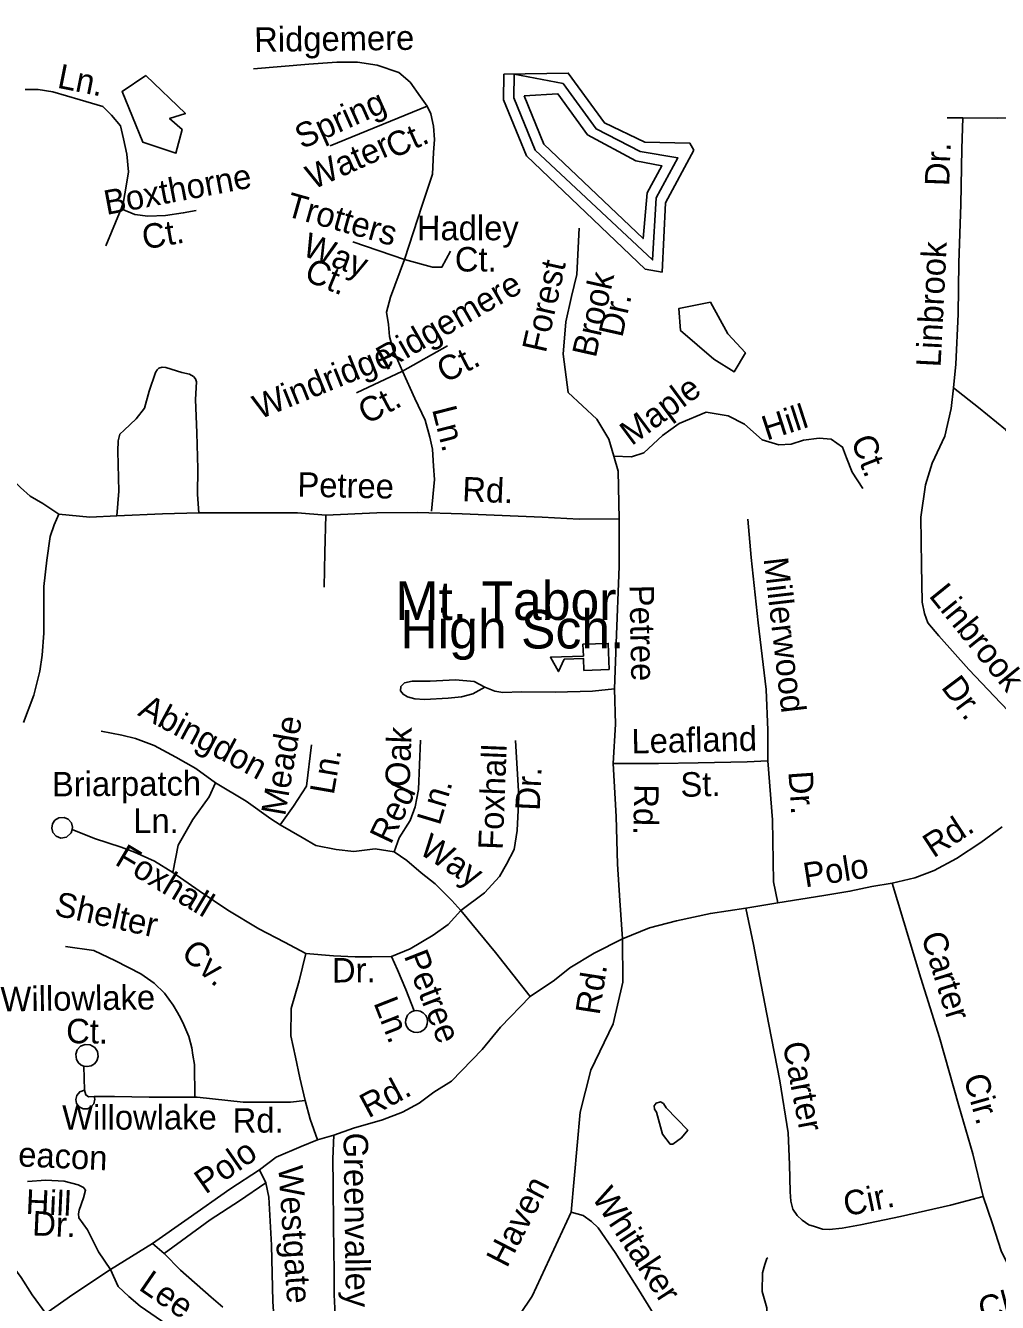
# Model space of a CAD drawing. Extents: x 1547597 to 1699558, y 810033 to 920809.
# Drawn here: x 1610664 to 1614437, y 864963 to 869920 of the extents above; entities that cross this region are included whole.
import ezdxf

# ---------------------------------------------------------------- set-up
doc = ezdxf.new("R2010")
doc.units = 0
for name, color, linetype in [('Exist Cultural Educational Facility High CELL', 7, 'Continuous'), ('Exist Cultural Educational Facility High Label', 7, 'Continuous'), ('Exist Hydrographic Buffer Line', 7, 'Continuous'), ('Exist Hydrographic Lake Shore', 7, 'Continuous'), ('Exist Hydrographic Misc Water Feature', 7, 'Continuous'), ('Exist Road Non-System Type 51', 7, 'Continuous'), ('Exist Road Non-System Type 51 Label', 7, 'Continuous')]:
    doc.layers.add(name, color=color, linetype=linetype)

msp = doc.modelspace()

# ---------------------------------------------------------------- linework, layer by layer
at = {"layer": 'Exist Cultural Educational Facility High CELL'}
msp.add_lwpolyline([(1612929.4, 867420.3), (1612831.6, 867416.8), (1612829.9, 867462.8), (1612754.9, 867460), (1612732.4, 867412.1), (1612701.1, 867467.7), (1612829.6, 867472.4), (1612827.9, 867518.4), (1612925.8, 867521.9)], close=True, dxfattribs=at)
at = {"layer": 'Exist Hydrographic Buffer Line'}
for points in [[(1612560.8, 869731.6), (1612750.6, 869695.2), (1612878.4, 869518.8), (1613050.4, 869430.8), (1613196.6, 869406.1), (1613112.5, 869251.3), (1613097.8, 869010.3), (1612642.6, 869436.9), (1612559.8, 869639.9), (1612560.8, 869731.6)], [(1612599.9, 869647.6), (1612730.4, 869654.8), (1612846, 869495.4), (1613033.1, 869394.8), (1613134.4, 869375.4), (1613077.4, 869270.3), (1613061.4, 869093), (1612676.3, 869459.9), (1612599.9, 869647.6)]]:
    msp.add_lwpolyline(points, dxfattribs=at)
at = {"layer": 'Exist Hydrographic Lake Shore'}
for points in [[(1613258.7, 869436.8), (1613242.8, 869463.4), (1613067.7, 869466.9), (1612910.8, 869542.3), (1612770.7, 869735.6), (1612520.8, 869730.8)], [(1613135.7, 868963.3), (1613069.7, 868974.5), (1612608.7, 869413.9), (1612519.7, 869632.3), (1612520.8, 869730.8)], [(1613135.7, 868963.3), (1613147.7, 869232.2), (1613258.7, 869436.8)]]:
    msp.add_lwpolyline(points, dxfattribs=at)
at = {"layer": 'Exist Hydrographic Misc Water Feature'}
for points in [[(1611130.9, 869725.9), (1611038.8, 869664.4), (1611118.6, 869467.7), (1611247.6, 869424.7), (1611272.2, 869516.9), (1611223, 869559.9), (1611284.4, 869578.4), (1611130.9, 869725.9)], [(1613323.2, 868847), (1613200.4, 868822.4), (1613206.5, 868736.3), (1613335.5, 868625.7), (1613415.3, 868576.5), (1613458.3, 868650.3), (1613390.8, 868724), (1613323.2, 868847)], [(1613150.4, 865718.9), (1613140, 865736.3), (1613129.2, 865742.1), (1613111.5, 865737.1), (1613103.7, 865726.6), (1613105.5, 865713.3), (1613113, 865702.2), (1613136.8, 865616.5), (1613166, 865578.1), (1613176.9, 865578.4), (1613210.7, 865602.9), (1613234.3, 865632.6), (1613150.4, 865718.9)], [(1613545.1, 865136.2), (1613541.8, 865134.1), (1613533.5, 865110.2), (1613525.1, 865078.3), (1613524.1, 865006.4), (1613541.2, 864942.2), (1613541, 864926.2), (1613546.6, 864902.1), (1613558.2, 864869.9), (1613577.6, 864829.7), (1613591.3, 864805.5), (1613626.6, 864757), (1613703.5, 864675.9), (1613782.6, 864614.8), (1613849.5, 864537.9), (1613879, 864507.6), (1613889, 864501.4), (1613910.6, 864475.1), (1613913.9, 864466.6)]]:
    msp.add_lwpolyline(points, dxfattribs=at)
at = {"layer": 'Exist Road Non-System Type 51'}
for p, q in [((1614302, 869561.4), (1614242.1, 869561.9)), ((1613460.5, 866494.4), (1613584.1, 866515)), ((1610892.3, 865786.8), (1610890, 865880.9)), ((1611797.6, 865594.7), (1611860.1, 865613.1)), ((1611571.8, 865478.5), (1611596.8, 865428.1)), ((1610993.2, 865091.4), (1611157, 865192.3)), ((1611157, 865192.3), (1611202.2, 865153.4))]:
    msp.add_line(p, q, dxfattribs=at)
for points in [[(1612223.5, 869607.6), (1612197.5, 869643.9), (1612156.5, 869700.8), (1612112.8, 869737.3), (1612029, 869766.4), (1611952.5, 869777.4), (1611872.3, 869777.4), (1611763, 869770.1), (1611548.1, 869751.9)], [(1610662.7, 869671.9), (1610712.7, 869671.9), (1610769.1, 869662.5), (1610875.5, 869631.2), (1610963.1, 869606.2), (1610997.5, 869571.7), (1611031.9, 869531), (1611044.4, 869480.9), (1611057, 869421.4), (1611063.2, 869352.5), (1611053.8, 869296.2), (1611044.4, 869236.7), (1611035.1, 869208.5)], [(1612223.5, 869607.6), (1611846.8, 869452.9)], [(1612134.7, 869011.7), (1612203.9, 869223.2), (1612244, 869343.5), (1612247.6, 869427.4), (1612251.3, 869478.4), (1612247.6, 869529.5), (1612236.7, 869576.9), (1612223.5, 869607.6)], [(1614302, 869561.4), (1614298.9, 869441.4), (1614294.9, 869225.6), (1614286.7, 868999.6), (1614284.9, 868799.7), (1614275.1, 868605.8), (1614266.3, 868513.9)], [(1614685.8, 869563.7), (1614583.9, 869562.7), (1614438, 869560.1), (1614302, 869561.4)], [(1611035.1, 869208.5), (1610975.6, 869064.4)], [(1611035.1, 869208.5), (1611088.2, 869186.6), (1611138.3, 869180.3), (1611207.2, 869183.4), (1611276, 869192.8), (1611326.1, 869202.2)], [(1612813.3, 869133.1), (1612804.2, 868953.6), (1612783.4, 868868.7), (1612761.5, 868770.6), (1612750.5, 868644.7), (1612770.9, 868495.8), (1612826.5, 868443.9), (1612882.1, 868392), (1612928.7, 868314.1), (1612947.7, 868249.1)], [(1612134.7, 869011.7), (1611934.3, 869081)], [(1612134.7, 869011.7), (1612244, 868982.6), (1612280.4, 868982.6), (1612313.2, 869044.6)], [(1612127.4, 868577.9), (1612091, 868661.7), (1612076.4, 868712.8), (1612072.7, 868760.2), (1612065.4, 868807.6), (1612080, 868865.9), (1612134.7, 869011.7)], [(1610183.7, 868697.8), (1610290.4, 868548.6), (1610428.7, 868361.5), (1610528, 868242.5), (1610597.9, 868172.6), (1610643.6, 868126.8), (1610682.1, 868093.1), (1610730.3, 868064.2), (1610792.9, 868023.2)], [(1612127.4, 868577.9), (1612302.3, 868676.3)], [(1611018.7, 868017), (1611026.2, 868112.2), (1611021.5, 868268.1), (1611023.6, 868308.7), (1611030.3, 868334), (1611046.4, 868349.9), (1611092.7, 868393.4), (1611125.2, 868435.1), (1611143.7, 868501), (1611168.4, 868572.7), (1611174.2, 868583.8), (1611180.6, 868590.5), (1611194.2, 868594.4), (1611208.4, 868592.3), (1611270.3, 868573.7), (1611300.7, 868566.7), (1611316.2, 868557.3), (1611323.8, 868549.2), (1611328, 868537.1), (1611323.2, 868469.1), (1611328.1, 868339.2), (1611332.7, 868199.2), (1611331.9, 868099.1), (1611336.4, 868028.2)], [(1612127.4, 868577.9), (1611948.9, 868494)], [(1612240.3, 868034.7), (1612251.3, 868158.6), (1612247.6, 868209.7), (1612244, 868275.3), (1612233.1, 868322.7), (1612214.8, 868388.3), (1612174.8, 868472.2), (1612127.4, 868577.9)], [(1614266.3, 868513.9), (1614257.6, 868434.1), (1614232.6, 868326.3), (1614183.7, 868220.8), (1614157, 868137.1), (1614139.8, 868011.4), (1614142, 867825.5), (1614144.7, 867681.3), (1614154.2, 867637.3), (1614167.2, 867601.9), (1614210, 867550.9), (1614326.1, 867420.4), (1614450.4, 867289.9), (1614576.8, 867158.1)], [(1614544.1, 868073.4), (1614512.4, 868111.7), (1614495, 868159.9), (1614491.5, 868222), (1614486.4, 868326), (1614468.3, 868351.9), (1614363.6, 868437.1), (1614266.3, 868513.9)], [(1612947.7, 868249.1), (1613016.3, 868245.9), (1613064.5, 868261.5), (1613137.2, 868328.2), (1613201.5, 868375.7), (1613305.6, 868419.4), (1613391.2, 868404.8), (1613455.2, 868372.2), (1613523.5, 868312.4), (1613588.6, 868293), (1613635.6, 868295.3), (1613683.8, 868310.9), (1613744.6, 868318.6), (1613791, 868314.3), (1613835.1, 868283.5), (1613851.5, 868241.9), (1613873.4, 868186.4), (1613914.6, 868122.4)], [(1612947.7, 868249.1), (1612964.7, 868190.6), (1612967.8, 868005.7)], [(1610792.9, 868023.2), (1610774.9, 867981.7), (1610758.8, 867937.2), (1610746.7, 867844.3), (1610734.6, 867743.2), (1610734.6, 867646.2), (1610734.6, 867561.3), (1610727.6, 867475.5), (1610718.8, 867414.1), (1610695.5, 867320.7), (1610655.5, 867215)], [(1611018.7, 868017), (1610912.7, 868012.2), (1610792.9, 868023.2)], [(1611336.4, 868028.2), (1611195, 868024.1), (1611018.7, 868017)], [(1611829.2, 868020.1), (1611720.1, 868028.2), (1611518.2, 868028.2), (1611336.4, 868028.2)], [(1611829.2, 868020.1), (1611825.8, 867874.3), (1611822.5, 867740.2)], [(1612187.1, 868030.1), (1612027.1, 868028.2), (1611829.2, 868020.1)], [(1612967.8, 868005.7), (1612812.5, 868004.2), (1612668.8, 868011.5), (1612359, 868024.4), (1612187.1, 868030.1)], [(1612950.6, 867345.1), (1612956.7, 867522.5), (1612967.8, 867820.2), (1612967.8, 868005.7)], [(1613468.1, 868003.8), (1613480.7, 867855.7), (1613508.3, 867601.6), (1613538.5, 867342.2), (1613545.1, 867185.3), (1613545.1, 867066.4)], [(1612446.6, 867351.8), (1612404.9, 867374.1), (1612333, 867380.7), (1612235, 867375.7), (1612165.1, 867374.5), (1612135, 867368.7), (1612120.9, 867354.8), (1612119, 867337.8), (1612129.1, 867324.6), (1612146.5, 867314.7), (1612175, 867306.3), (1612212.3, 867303.9), (1612304.3, 867309.1), (1612356.4, 867314.6), (1612400.5, 867326.1), (1612446.6, 867351.8)], [(1612950.6, 867345.1), (1612864.4, 867335.7), (1612720.4, 867333), (1612588.4, 867334.3), (1612516.1, 867331.6), (1612485, 867336.6), (1612446.6, 867351.8)], [(1612944.5, 867055.5), (1612954.7, 867208.5), (1612950.6, 867345.1)], [(1610956.7, 867181.4), (1611037.5, 867165.3), (1611090, 867153.1), (1611162.7, 867124.8), (1611247.5, 867080.4), (1611324.3, 867035.9), (1611401.4, 866980.2)], [(1611652.8, 866817.3), (1611703.4, 866889.7), (1611754.1, 866967.5), (1611774, 867128.6)], [(1612094.3, 866712.4), (1612113.9, 866766.5), (1612157.1, 866833.6), (1612176.7, 866887.7), (1612189.3, 866954.7), (1612196.6, 867146.5)], [(1612353.5, 866484.5), (1612444.9, 866554), (1612504, 866617), (1612531.2, 866665), (1612560.1, 866721.1), (1612572.8, 866795.4), (1612578.2, 866925.7), (1612565.5, 867144.7)], [(1613545.1, 867066.4), (1613465.3, 867062.1), (1613275.3, 867057.8), (1613121.6, 867055.3), (1612944.5, 867055.5)], [(1612980.7, 866374.6), (1612971.4, 866524.1), (1612961.6, 866665.3), (1612956.9, 866849.3), (1612944.5, 867055.5)], [(1613584.1, 866515), (1613567, 866596.3), (1613564.2, 866837.3), (1613545.1, 867066.4)], [(1611234.9, 866633), (1611256.6, 866738), (1611312.7, 866837.6), (1611376.1, 866925.9), (1611401.4, 866980.2)], [(1611652.8, 866817.3), (1611616.6, 866840.8), (1611520.8, 866909.6), (1611401.4, 866980.2)], [(1610845, 866799.4), (1610846.4, 866808.1), (1610841.5, 866825.4), (1610829, 866839.1), (1610813.7, 866846), (1610793.1, 866845), (1610777.1, 866834.9), (1610768.2, 866821.5), (1610765.2, 866804.8), (1610769.7, 866787.7), (1610782, 866773.2), (1610800.7, 866765.8), (1610822.1, 866769), (1610840.9, 866786.2), (1610845, 866799.4)], [(1612094.3, 866712.4), (1612020.5, 866723.7), (1611938.6, 866714.1), (1611869.8, 866721.3), (1611790.7, 866736.9), (1611737.5, 866768), (1611652.8, 866817.3)], [(1614027.8, 866591.1), (1614116.3, 866611.3), (1614190.9, 866640), (1614277.7, 866686.3), (1614372.6, 866748.6), (1614455.7, 866809.1)], [(1610845, 866799.4), (1610931.2, 866764.7), (1611034.3, 866730.8), (1611086.6, 866710.8), (1611164.4, 866676.5), (1611234.9, 866633)], [(1612353.5, 866484.5), (1612318.4, 866523.4), (1612253.7, 866588.7), (1612199, 866631.2), (1612143.6, 866678.7), (1612094.3, 866712.4)], [(1611234.9, 866633), (1611338, 866560.6), (1611449, 866486.2), (1611569.6, 866414.1), (1611668.9, 866362), (1611751.8, 866317.4)], [(1613584.1, 866515), (1613762.3, 866543.7), (1613864.5, 866559.8), (1613949.7, 866578.5), (1614027.8, 866591.1)], [(1614027.8, 866591.1), (1614139.4, 866222.6), (1614211.6, 865991.6), (1614287.1, 865726.5), (1614341.9, 865539.7), (1614381.2, 865375.2)], [(1612084.6, 866306.7), (1612157.1, 866335.5), (1612246, 866389.7), (1612304.9, 866430.7), (1612353.5, 866484.5)], [(1612622.9, 866151.5), (1612488.2, 866322), (1612353.5, 866484.5)], [(1612980.7, 866374.6), (1613086.3, 866417.1), (1613190.6, 866444.9), (1613322.4, 866473.8), (1613460.5, 866494.4)], [(1614381.2, 865375.2), (1614254.8, 865341.4), (1614060.2, 865296.5), (1613905.9, 865265), (1613833.8, 865252.3), (1613783.9, 865247.1), (1613757.1, 865248.4), (1613726.1, 865258.1), (1613704.2, 865265.3), (1613678.5, 865282.8), (1613659.3, 865300.4), (1613643.2, 865325.4), (1613635, 865357), (1613632.4, 865393.4), (1613630.1, 865499.3), (1613624.2, 865621.5), (1613591.5, 865823.9), (1613549.3, 866042.5), (1613519.8, 866196.8), (1613490.3, 866353.3), (1613460.5, 866494.4)], [(1612777.3, 866262.5), (1612871.7, 866318.7), (1612980.7, 866374.6)], [(1612781.4, 865313.3), (1612816.3, 865701.6), (1612857.9, 865864.5), (1612944.7, 866045.5), (1612982.7, 866206.6), (1612980.7, 866374.6)], [(1611321.1, 865760.7), (1611319.1, 865886.6), (1611313.4, 865923.2), (1611309.5, 865952.1), (1611298, 865996.4), (1611278.7, 866040.7), (1611267.2, 866065.8), (1611253.7, 866088.9), (1611236.4, 866117.8), (1611203.6, 866164), (1611163.2, 866202.5), (1611111.3, 866239.1), (1611013.1, 866289.2), (1610928.4, 866329.6), (1610818.7, 866345)], [(1611749.1, 865746.7), (1611728, 865834.8), (1611711.4, 865915.2), (1611693.4, 865998.9), (1611695.4, 866105), (1611726.5, 866212.4), (1611751.8, 866317.4)], [(1611751.8, 866317.4), (1611859, 866308.9), (1611943.5, 866304.8), (1612008.7, 866304.8), (1612084.6, 866306.7)], [(1612084.6, 866306.7), (1612107.8, 866254.4), (1612140.3, 866177.7), (1612172.6, 866095.2)], [(1612622.9, 866151.5), (1612717.1, 866214.5), (1612777.3, 866262.5)], [(1611860.1, 865613.1), (1611936.4, 865639.8), (1612049, 865671.7), (1612127.4, 865702.1), (1612192, 865737), (1612248.9, 865779.9), (1612317.9, 865822.5), (1612436.7, 865945.4), (1612508, 866032.6), (1612622.9, 866151.5)], [(1612172.6, 866095.2), (1612182.8, 866096.6), (1612195.4, 866094.2), (1612207.3, 866088.1), (1612217.3, 866077.3), (1612222.5, 866066.4), (1612224, 866055.2), (1612223.4, 866044.6), (1612218.6, 866032.5), (1612209.9, 866021.6), (1612197.2, 866014.1), (1612183.9, 866011.2), (1612171.1, 866012.2), (1612159.6, 866017.3), (1612150.6, 866024.4), (1612142.6, 866036.4), (1612139.3, 866049.3), (1612139.5, 866062.1), (1612146.2, 866078.2), (1612155.6, 866087.6), (1612164.6, 866092.8), (1612172.6, 866095.2)], [(1610890, 865880.9), (1610902.9, 865878.7), (1610918.6, 865881.9), (1610930.8, 865889.5), (1610940.4, 865901.7), (1610945.4, 865918), (1610942.6, 865937.7), (1610932.1, 865953.7), (1610914.7, 865963.9), (1610894.9, 865965.3), (1610876.7, 865957.6), (1610864, 865943.5), (1610858.3, 865926.6), (1610861.1, 865906.9), (1610869.4, 865893.4), (1610879.8, 865884.7), (1610890, 865880.9)], [(1610929.8, 865762.3), (1610932.4, 865752), (1610928.4, 865734.5), (1610918.6, 865722.5), (1610904.6, 865714.9), (1610886.8, 865715.3), (1610872.2, 865722.6), (1610862, 865735.8), (1610858.9, 865751.7), (1610862.6, 865766.8), (1610874.1, 865780.4), (1610892.3, 865786.8)], [(1610929.8, 865762.3), (1610908.6, 865762.1), (1610897.1, 865769.1), (1610892.3, 865786.8)], [(1611749.1, 865746.7), (1611692.7, 865741.2), (1611508.8, 865740.5), (1611329.4, 865760.7), (1611143.5, 865760.3), (1611009.6, 865762.6), (1610929.8, 865762.3)], [(1611797.6, 865594.7), (1611768.6, 865674.3), (1611749.1, 865746.7)], [(1611571.8, 865478.5), (1611636.6, 865527.4), (1611733.2, 865568.6), (1611797.6, 865594.7)], [(1611906.1, 864536.8), (1611897.8, 864631), (1611880.4, 864769.2), (1611865.1, 864915.4), (1611862.5, 864993.3), (1611862, 865079.4), (1611859.5, 865261.3), (1611858.5, 865419.2), (1611856.4, 865521.3), (1611860.1, 865613.1)], [(1611157, 865192.3), (1611294.6, 865289.6), (1611456.6, 865402.6), (1611571.8, 865478.5)], [(1610671.8, 865433.1), (1610741.9, 865437.7), (1610813.7, 865434.4), (1610867.4, 865419.5), (1610889.2, 865409.1), (1610897, 865398.9), (1610888.4, 865369.1), (1610871.6, 865321.4), (1610869.5, 865307), (1610871, 865291.4), (1610904.1, 865244.9), (1610946.6, 865160.2), (1610993.2, 865091.4)], [(1611596.8, 865428.1), (1611493.7, 865358), (1611380.3, 865284.1), (1611269, 865202.3), (1611202.2, 865153.4)], [(1611636.7, 864771.6), (1611624.3, 864967.7), (1611618.3, 865185.8), (1611607.8, 865371.9), (1611596.8, 865428.1)], [(1614381.2, 865375.2), (1614417.5, 865268.7), (1614451.6, 865164.3), (1614488.4, 865087.7), (1614514.3, 865072.4), (1614543.5, 865069.2), (1614574, 865076.4), (1614652.3, 865097), (1614760.6, 865121.2), (1614852.8, 865143.8)], [(1611782.8, 863992.3), (1612127.9, 864465), (1612484.3, 864770.3), (1612630.9, 864988.3), (1612781.4, 865313.3)], [(1613148.2, 864404.1), (1613131.9, 864488.3), (1613126.4, 864533), (1613126, 864600.5), (1613126.9, 864754.3), (1613122.5, 864842.3), (1613101.8, 864918.7), (1613043.7, 865013.8), (1612952.6, 865157.3), (1612886.3, 865252.5), (1612860.6, 865277.7), (1612828.9, 865301.4), (1612781.4, 865313.3)], [(1610235.6, 865181.2), (1610302.7, 865132), (1610361.9, 865090.8), (1610387.4, 865076.5), (1610440.2, 865113.4), (1610492.8, 865150.4), (1610525.3, 865175.9), (1610537.6, 865183.3), (1610547.3, 865185.5), (1610557.8, 865182.7), (1610565.1, 865177.1), (1610594.2, 865132.5), (1610647, 865059.6), (1610689.7, 864992.9), (1610742.2, 864920)], [(1611202.2, 865153.4), (1611264.9, 865088.3), (1611384.9, 864984.2), (1611430.1, 864945.3)], [(1610742.2, 864920), (1610847.6, 864994.1), (1610993.2, 865091.4)], [(1611179.7, 864389.5), (1611211.4, 864471.6), (1611258.7, 864544.7), (1611279.7, 864592.3), (1611286.4, 864640.2), (1611276, 864716.2), (1611261.4, 864796.6), (1611253.9, 864824.6), (1611235.7, 864854.1), (1611212.6, 864877.4), (1611108.4, 864949.2), (1611065.1, 864986.1), (1611023.9, 865024.7), (1610993.2, 865091.4)]]:
    msp.add_lwpolyline(points, dxfattribs=at)

# ---------------------------------------------------------------- texts
at = {"layer": 'Exist Cultural Educational Facility High Label'}
for s, p in [('Mt. Tabor', (1612099.5, 867612.7)), ('High Sch.', (1612119, 867502))]:
    msp.add_text(s, height=150, dxfattribs=at).set_placement(p)
at = {"layer": 'Exist Road Non-System Type 51 Label'}
for s, rotation, p in [('Ridgemere', 0.7748, (1611552, 869817.7)), ('Ln.', 348.6817, (1610783.4, 869679.4)), ('Spring', 24.0603, (1611736.4, 869439.2)), ('Water', 24.0603, (1611779.5, 869282.1)), ('Ct.', 24.0603, (1612089.1, 869401.8)), ('Dr.', 87.9245, (1614249.5, 869295.8)), ('Boxthorne', 10.6849, (1610977.8, 869184.6)), ('Trotters', 344.2558, (1611668.8, 869182.2)), ('Hadley', 359.9596, (1612182.9, 869086.8)), ('Ct.', 9.8757, (1611124.7, 869050.4)), ('Way', 339.3877, (1611732.5, 869029.6)), ('Ct.', 359.9596, (1612330.4, 868965.4)), ('Linbrook', 87.1244, (1614216, 868592.5)), ('Ct.', 337.6511, (1611740.8, 868933.2)), ('Forest', 77.3902, (1612683.2, 868646.2)), ('Ridgemere', 29.9514, (1612060.7, 868578.8)), ('Brook', 77.3902, (1612877.3, 868627.5)), ('Dr.', 77.3902, (1612980.3, 868706.4)), ('Windridge', 22.0265, (1611571.1, 868390.3)), ('Ct.', 26.9839, (1612291.5, 868530.7)), ('Maple', 36.6715, (1613016.8, 868286.6)), ('Ct.', 27.9161, (1611987.4, 868370)), ('Ln.', 284.3124, (1612241.2, 868430.5)), ('Hill', 17.919, (1613541.2, 868308.7)), ('Ct.', 291.528, (1613866.5, 868310)), ('Petree', 358.7623, (1611718.5, 868091.6)), ('Rd.', 357.6161, (1612357.8, 868073.7)), ('Millerwood', 276.6315, (1613528.9, 867850.9)), ('Linbrook', 308.966, (1614167.7, 867705.8)), ('Petree', 271.1267, (1613008.2, 867748.2)), ('Dr.', 306.8444, (1614215.5, 867351.2)), ('Abingdon', 331.74, (1611095.4, 867244.4)), ('Meade', 80.1867, (1611671.3, 866848.9)), ('Leafland', 1.3097, (1613017, 867094.2)), ('Oak', 87.8039, (1612154.6, 866962.7)), ('Foxhall', 87.7242, (1612516, 866719.2)), ('Ln.', 80.1867, (1611860.1, 866931.1)), ('Briarpatch', 0.3783, (1610766.4, 866927.7)), ('Dr.', 87.3446, (1612659.7, 866871)), ('St.', 1.3097, (1613207.2, 866925.9)), ('Dr.', 273.9853, (1613625.1, 867023.6)), ('Red', 64.6867, (1612081.6, 866737.8)), ('Ln.', 73.314, (1612271.8, 866811.7)), ('Rd.', 268.963, (1613027, 866975.7)), ('Ln.', 359.7932, (1611081.8, 866786.1)), ('Rd.', 33.2841, (1614188.4, 866686.5)), ('Way', 327.2036, (1612186.2, 866708.9)), ('Foxhall', 329.1319, (1611006, 866665.6)), ('Polo', 8.9733, (1613690.7, 866574.2)), ('Shelter', 347.4622, (1610771.6, 866467.1)), ('Cv.', 318.2183, (1611262.6, 866311)), ('Carter', 287.3465, (1614139.8, 866386.6)), ('Petree', 291.4079, (1612131.4, 866309.1)), ('Dr.', 0.5221, (1611853.7, 866205.1)), ('Rd.', 81.1755, (1612891.9, 866076.3)), ('Willowlake', 0.7725, (1610567.2, 866092.9)), ('Ln.', 291.4079, (1612013.6, 866126.5)), ('Ct.', 359.3352, (1610820.8, 865969.9)), ('Carter', 280.9254, (1613602.6, 865967.2)), ('Rd.', 28.2465, (1611994.7, 865677.3)), ('Cir.', 285.8912, (1614304.6, 865836.8)), ('Willowlake', 0.1325, (1610806, 865633.7)), ('Rd.', 0.2085, (1611468.1, 865622.3)), ('Beacon', 357.401, (1610549.1, 865495.7)), ('Polo', 34.8956, (1611362.2, 865381.2)), ('Greenvalley', 270.7903, (1611898, 865622)), ('Westgate', 273.7422, (1611644.9, 865491.9)), ('Haven', 62.6985, (1612532.3, 865094.1)), ('Whitaker', 303.2166, (1612859.4, 865371.8)), ('Hill', 357.401, (1610663, 865307.7)), ('Cir.', 11.533, (1613849.2, 865297.2)), ('Dr.', 357.401, (1610688.2, 865223.9)), ('Lee', 325.4495, (1611098.8, 865015.5)), ('Clawson', 14.763, (1614377.6, 864888.4))]:
    msp.add_text(s, height=95, rotation=rotation, dxfattribs=at).set_placement(p)

doc.saveas('drawing.dxf')
